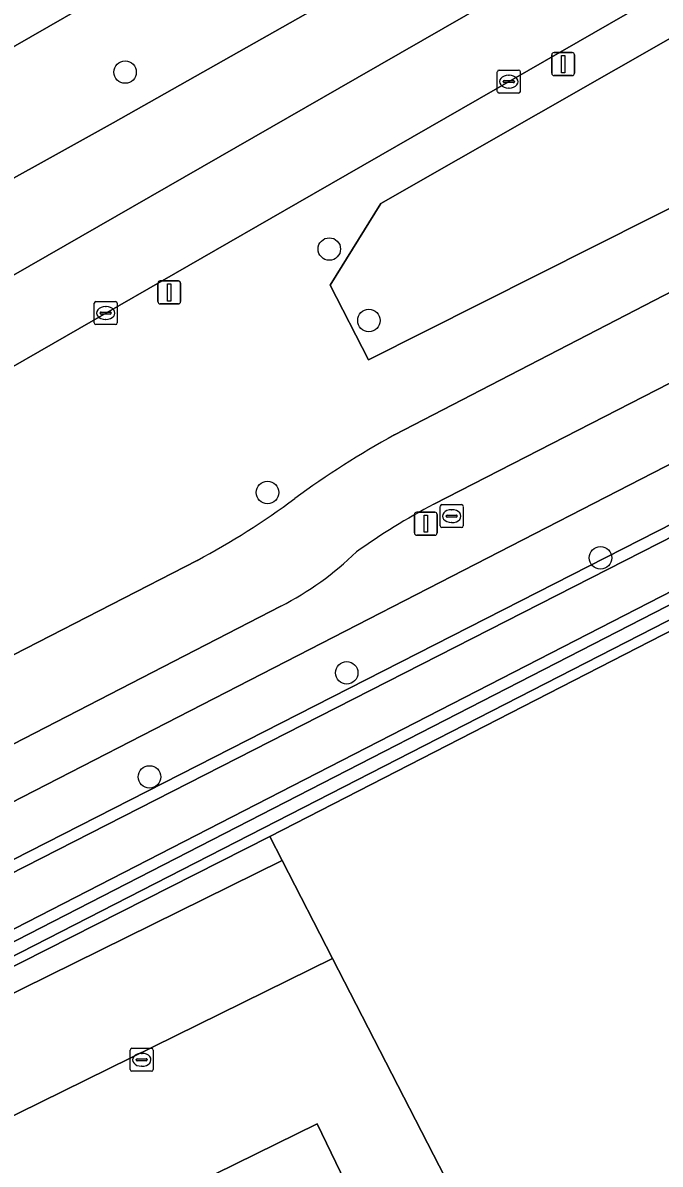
# Model space of a CAD drawing. Extents: x 158835 to 160077, y 386387 to 387778.
# Drawn here: x 159488.04 to 159515.77, y 387549.29 to 387598.95 of the extents above; entities that cross this region are included whole.
import ezdxf

# ---------------------------------------------------------------- set-up
doc = ezdxf.new("R2010")
doc.units = 0
for name, color, linetype in [('IMGEO_Berm_groen', 7, 'Continuous'), ('IMGEO_Boom', 7, 'Continuous'), ('IMGEO_Fietspad_gesloten', 7, 'Continuous'), ('IMGEO_Gemengd_bos', 7, 'Continuous'), ('IMGEO_Groenvoorziening', 7, 'Continuous'), ('IMGEO_Haag', 7, 'Continuous'), ('IMGEO_Hek', 7, 'Continuous'), ('IMGEO_Kolk', 7, 'Continuous'), ('IMGEO_Lichtmast', 7, 'Continuous'), ('IMGEO_Oever', 7, 'Continuous'), ('IMGEO_Parkeervlak_open', 7, 'Continuous'), ('IMGEO_Rijbaan_lokaal_gesloten', 7, 'Continuous'), ('IMGEO_Rioolput', 7, 'Continuous'), ('IMGEO_Terreindeel_zand', 7, 'Continuous'), ('IMGEO_Voetpad_open', 7, 'Continuous'), ('IMGEO_Waterloop', 7, 'Continuous')]:
    doc.layers.add(name, color=color, linetype=linetype)

msp = doc.modelspace()

# ---------------------------------------------------------------- linework, layer by layer
at = {"layer": 'IMGEO_Berm_groen'}
for points in [[(159484.616, 387590.525), (159491.966, 387594.608), (159500, 387599.141), (159509.12, 387604.303), (159536.501, 387620.082), (159564.989, 387636.503), (159592.075, 387652.016), (159605.669, 387659.921), (159611.779, 387669.224), (159608.596, 387667.392), (159500, 387605.03), (159400.111, 387547.668), (159348.838, 387518.271), (159346.397, 387516.871), (159340.075, 387507.414), (159340.565, 387507.696), (159368.681, 387523.867), (159391.796, 387537.146), (159420.095, 387553.312), (159452.497, 387572.007)], [(159503.082, 387584.294), (159501.414, 387587.532), (159503.616, 387591.096), (159613.199, 387653.642), (159621.997, 387657.91), (159624.93, 387657.776), (159624.797, 387654.843), (159621.064, 387648.841), (159613.332, 387641.106), (159603.17, 387635.008), (159586.751, 387626.374)]]:
    msp.add_lwpolyline(points, close=True, dxfattribs=at)
for points in [[(159630.328, 387658.634), (159619.535, 387659.764), (159610.869, 387654.796), (159500, 387591.121), (159481.022, 387580.222), (159476.97, 387565.991), (159495.624, 387575.566)], [(159504.213, 387581.024), (159538.562, 387598.788)]]:
    msp.add_lwpolyline(points, dxfattribs=at)
for centre, radius, start, end in [((159523.442, 387546.038), 39.922, 118.7933, 126.1934), ((159480.422, 387604.236), 32.451, 297.9346, 306.8136)]:
    msp.add_arc(centre, radius, start, end, dxfattribs=at)
at = {"layer": 'IMGEO_Boom'}
for centre in [(159492.486, 387596.811), (159501.374, 387589.112), (159503.097, 387586.004), (159498.682, 387578.519), (159513.174, 387575.678), (159502.131, 387570.672), (159493.55, 387566.142)]:
    msp.add_circle(centre, 0.489, dxfattribs=at)
at = {"layer": 'IMGEO_Fietspad_gesloten'}
for points in [[(159609.19, 387635.067), (159538.562, 387598.788), (159504.213, 387581.024)], [(159505.92, 387578.006), (159533.315, 387592.051), (159574.656, 387613.459), (159613.428, 387633.313)], [(159495.624, 387575.566), (159476.97, 387565.991), (159464.006, 387559.337), (159458.356, 387556.437), (159445.505, 387549.84), (159354.577, 387503.167), (159350.324, 387500.826), (159343.892, 387496.654), (159331.287, 387488.481), (159333.199, 387485.531), (159353.236, 387498.521), (159375.071, 387509.705), (159394.533, 387519.736), (159417.86, 387531.747), (159443.308, 387544.845), (159458.757, 387552.748), (159462.644, 387554.723), (159481.101, 387564.218), (159499.267, 387573.577)]]:
    msp.add_lwpolyline(points, dxfattribs=at)
for centre, radius, start, end in [((159523.442, 387546.038), 39.922, 118.7933, 126.1934), ((159480.422, 387604.236), 32.451, 297.9346, 306.8136), ((159519.386, 387552.347), 28.978, 117.691, 125.5183), ((159493.267, 387585.407), 13.265, 296.8932, 314.4194)]:
    msp.add_arc(centre, radius, start, end, dxfattribs=at)
at = {"layer": 'IMGEO_Gemengd_bos'}
msp.add_lwpolyline([(159586.751, 387626.374), (159603.17, 387635.008), (159613.332, 387641.106), (159621.064, 387648.841), (159624.797, 387654.843), (159624.93, 387657.776), (159621.997, 387657.91), (159613.199, 387653.642), (159503.616, 387591.096), (159501.414, 387587.532), (159503.082, 387584.294)], close=True, dxfattribs=at)
at = {"layer": 'IMGEO_Groenvoorziening'}
for points in [[(159470.092, 387553.611), (159500, 387568.857), (159648.212, 387644.409), (159652.54, 387646.615)], [(159653.025, 387643.901), (159500, 387565.32)], [(159611.963, 387628.974), (159610.094, 387627.995), (159554.121, 387599.247), (159500, 387571.43), (159467.697, 387554.827), (159470.373, 387549.515), (159558.805, 387594.811), (159559, 387594.42), (159561.529, 387595.72), (159568.688, 387599.413), (159653.468, 387643.142)], [(159500, 387565.32), (159470.735, 387550.292), (159469.656, 387551.974)]]:
    msp.add_lwpolyline(points, dxfattribs=at)
msp.add_lwpolyline([(159559, 387594.42), (159558.805, 387594.811), (159470.373, 387549.515), (159470.483, 387549.296), (159470.657, 387549.381), (159470.687, 387549.323), (159498.782, 387563.555), (159553.941, 387591.843), (159556.167, 387592.963)], close=True, dxfattribs=at)
at = {"layer": 'IMGEO_Haag'}
msp.add_lwpolyline([(159559, 387594.42), (159558.805, 387594.811), (159470.373, 387549.515), (159470.483, 387549.296), (159470.657, 387549.381), (159470.687, 387549.323), (159498.782, 387563.555), (159553.941, 387591.843), (159556.167, 387592.963)], close=True, dxfattribs=at)
at = {"layer": 'IMGEO_Hek'}
for points in [[(159498.782, 387563.555), (159553.941, 387591.843)], [(159470.687, 387549.323), (159498.782, 387563.555)], [(159498.782, 387563.555), (159499.318, 387562.512)], [(159499.318, 387562.512), (159501.512, 387558.248)], [(159501.512, 387558.248), (159511.586, 387538.67)]]:
    msp.add_lwpolyline(points, dxfattribs=at)
at = {"layer": 'IMGEO_Kolk'}
for p, q in [((159508.686, 387595.969), (159508.686, 387596.821)), ((159508.761, 387596.895), (159509.613, 387596.895)), ((159509.687, 387596.821), (159509.687, 387595.969)), ((159508.945, 387596.389), (159508.945, 387596.401)), ((159509.383, 387596.352), (159508.985, 387596.352)), ((159508.988, 387596.438), (159509.386, 387596.438)), ((159509.174, 387596.675), (159509.199, 387596.675)), ((159509.429, 387596.401), (159509.429, 387596.389)), ((159509.613, 387595.895), (159508.761, 387595.895)), ((159509.197, 387596.115), (159509.172, 387596.115)), ((159491.143, 387585.899), (159491.143, 387586.751)), ((159491.218, 387586.825), (159492.07, 387586.825)), ((159491.445, 387586.368), (159491.843, 387586.368)), ((159491.631, 387586.605), (159491.656, 387586.605)), ((159492.144, 387586.751), (159492.144, 387585.899)), ((159491.402, 387586.319), (159491.402, 387586.331)), ((159491.84, 387586.282), (159491.442, 387586.282)), ((159491.654, 387586.045), (159491.629, 387586.045)), ((159491.886, 387586.331), (159491.886, 387586.319)), ((159492.07, 387585.825), (159491.218, 387585.825)), ((159492.71, 387553.408), (159492.71, 387554.26)), ((159492.785, 387554.334), (159493.637, 387554.334)), ((159493.198, 387554.114), (159493.223, 387554.114)), ((159493.711, 387554.26), (159493.711, 387553.408)), ((159492.969, 387553.828), (159492.969, 387553.84)), ((159493.407, 387553.791), (159493.009, 387553.791)), ((159493.012, 387553.877), (159493.41, 387553.877)), ((159493.453, 387553.84), (159493.453, 387553.828)), ((159493.637, 387553.334), (159492.785, 387553.334)), ((159493.221, 387553.554), (159493.196, 387553.554))]:
    msp.add_line(p, q, dxfattribs=at)
for points in [[(159508.686, 387595.969), (159508.686, 387596.821)], [(159508.761, 387596.895), (159509.613, 387596.895)], [(159509.687, 387596.821), (159509.687, 387595.969)], [(159509.613, 387595.895), (159508.761, 387595.895)], [(159491.143, 387585.899), (159491.143, 387586.751)], [(159491.218, 387586.825), (159492.07, 387586.825)], [(159492.144, 387586.751), (159492.144, 387585.899)], [(159492.07, 387585.825), (159491.218, 387585.825)], [(159492.71, 387553.408), (159492.71, 387554.26)], [(159492.785, 387554.334), (159493.637, 387554.334)], [(159493.711, 387554.26), (159493.711, 387553.408)], [(159493.637, 387553.334), (159492.785, 387553.334)]]:
    msp.add_lwpolyline(points, dxfattribs=at)
for centre, radius, start, end in [((159508.763, 387596.819), 0.0765, 91.552, 178.448), ((159508.763, 387596.819), 0.0765, 91.552, 178.448), ((159509.611, 387596.819), 0.0765, 1.552, 88.448), ((159509.611, 387596.819), 0.0765, 1.552, 88.448), ((159508.985, 387596.398), 0.0403, 85.8775, 175.7526), ((159508.982, 387596.388), 0.0366, 178.938, 274.7102), ((159509.386, 387596.395), 0.043, 264.8664, 352.4533), ((159509.39, 387596.4), 0.0386, 1.7309, 96.639), ((159508.763, 387595.971), 0.0765, 181.552, 268.448), ((159508.763, 387595.971), 0.0765, 181.552, 268.448), ((159509.611, 387595.971), 0.0765, 271.552, 358.448), ((159509.611, 387595.971), 0.0765, 271.552, 358.448), ((159491.22, 387586.749), 0.0765, 91.552, 178.448), ((159491.22, 387586.749), 0.0765, 91.552, 178.448), ((159491.442, 387586.328), 0.0403, 85.8775, 175.7526), ((159491.847, 387586.33), 0.0386, 1.7309, 96.639), ((159492.068, 387586.749), 0.0765, 1.552, 88.448), ((159492.068, 387586.749), 0.0765, 1.552, 88.448), ((159491.22, 387585.901), 0.0765, 181.552, 268.448), ((159491.22, 387585.901), 0.0765, 181.552, 268.448), ((159491.439, 387586.318), 0.0366, 178.938, 274.7102), ((159491.843, 387586.325), 0.043, 264.8664, 352.4533), ((159492.068, 387585.901), 0.0765, 271.552, 358.448), ((159492.068, 387585.901), 0.0765, 271.552, 358.448), ((159492.787, 387554.258), 0.0765, 91.552, 178.448), ((159492.787, 387554.258), 0.0765, 91.552, 178.448), ((159493.635, 387554.258), 0.0765, 1.552, 88.448), ((159493.635, 387554.258), 0.0765, 1.552, 88.448), ((159493.009, 387553.837), 0.0403, 85.8775, 175.7526), ((159493.006, 387553.827), 0.0366, 178.938, 274.7102), ((159493.41, 387553.834), 0.043, 264.8664, 352.4533), ((159493.414, 387553.839), 0.0386, 1.7309, 96.639), ((159492.787, 387553.41), 0.0765, 181.552, 268.448), ((159492.787, 387553.41), 0.0765, 181.552, 268.448), ((159493.635, 387553.41), 0.0765, 271.552, 358.448), ((159493.635, 387553.41), 0.0765, 271.552, 358.448)]:
    msp.add_arc(centre, radius, start, end, dxfattribs=at)
for centre, major_axis, ratio, start_param, end_param in [((159509.173, 387596.395), (-0.387, 0.002), 0.722429, 4.712389, 7.853982), ((159509.198, 387596.395), (-0.39, 0.002), 0.717154, 1.570796, 4.712389), ((159491.63, 387586.325), (-0.387, 0.002), 0.722429, 4.712389, 7.853982), ((159491.655, 387586.325), (-0.39, 0.002), 0.717154, 1.570796, 4.712389), ((159493.197, 387553.834), (-0.387, 0.002), 0.722429, 4.712389, 7.853982), ((159493.222, 387553.834), (-0.39, 0.002), 0.717154, 1.570796, 4.712389)]:
    msp.add_ellipse(centre, major_axis=major_axis, ratio=ratio, start_param=start_param, end_param=end_param, dxfattribs=at)
at = {"layer": 'IMGEO_Lichtmast'}
for p, q in [((159511.054, 387596.759), (159511.054, 387597.559)), ((159511.054, 387597.559), (159511.054, 387596.759)), ((159511.154, 387597.659), (159511.944, 387597.659)), ((159511.944, 387597.659), (159511.154, 387597.659)), ((159512.044, 387597.559), (159512.044, 387596.759)), ((159512.044, 387596.759), (159512.044, 387597.559)), ((159511.944, 387596.659), (159511.154, 387596.659)), ((159511.154, 387596.659), (159511.944, 387596.659)), ((159493.914, 387586.823), (159493.914, 387587.623)), ((159493.914, 387587.623), (159493.914, 387586.823)), ((159494.014, 387587.723), (159494.804, 387587.723)), ((159494.804, 387587.723), (159494.014, 387587.723)), ((159494.904, 387587.623), (159494.904, 387586.823)), ((159494.904, 387586.823), (159494.904, 387587.623)), ((159494.804, 387586.723), (159494.014, 387586.723)), ((159494.014, 387586.723), (159494.804, 387586.723)), ((159505.076, 387576.76), (159505.076, 387577.56)), ((159505.076, 387577.56), (159505.076, 387576.76)), ((159505.176, 387577.66), (159505.966, 387577.66)), ((159505.966, 387577.66), (159505.176, 387577.66)), ((159506.066, 387577.56), (159506.066, 387576.76)), ((159506.066, 387576.76), (159506.066, 387577.56)), ((159505.966, 387576.66), (159505.176, 387576.66)), ((159505.176, 387576.66), (159505.966, 387576.66))]:
    msp.add_line(p, q, dxfattribs=at)
for points in [[(159511.474, 387597.534), (159511.624, 387597.534), (159511.624, 387596.784), (159511.474, 387596.784), (159511.474, 387597.534)], [(159494.334, 387587.598), (159494.484, 387587.598), (159494.484, 387586.848), (159494.334, 387586.848), (159494.334, 387587.598)], [(159505.496, 387577.535), (159505.646, 387577.535), (159505.646, 387576.785), (159505.496, 387576.785), (159505.496, 387577.535)]]:
    msp.add_lwpolyline(points, dxfattribs=at)
for centre, start, end in [((159511.154, 387597.559), 90, 180), ((159511.154, 387597.559), 90, 180), ((159511.944, 387597.559), 0, 90), ((159511.944, 387597.559), 360, 90), ((159511.154, 387596.759), 180, 270), ((159511.154, 387596.759), 180, 270), ((159511.944, 387596.759), 270, 0), ((159511.944, 387596.759), 270, 0), ((159494.014, 387587.623), 90, 180), ((159494.014, 387587.623), 90, 180), ((159494.804, 387587.623), 0, 90), ((159494.804, 387587.623), 360, 90), ((159494.014, 387586.823), 180, 270), ((159494.014, 387586.823), 180, 270), ((159494.804, 387586.823), 270, 0), ((159494.804, 387586.823), 270, 0), ((159505.176, 387577.56), 90, 180), ((159505.176, 387577.56), 90, 180), ((159505.966, 387577.56), 0, 90), ((159505.966, 387577.56), 360, 90), ((159505.176, 387576.76), 180, 270), ((159505.176, 387576.76), 180, 270), ((159505.966, 387576.76), 270, 0), ((159505.966, 387576.76), 270, 0)]:
    msp.add_arc(centre, 0.1, start, end, dxfattribs=at)
at = {"layer": 'IMGEO_Oever'}
for points in [[(159652.54, 387646.615), (159648.212, 387644.409), (159500, 387568.857), (159470.092, 387553.611)], [(159470.38, 387553.201), (159500.225, 387568.415), (159648.437, 387643.967), (159652.731, 387646.156), (159653.213, 387646.313), (159653.711, 387646.385), (159654.214, 387646.372), (159654.531, 387646.31), (159661.853, 387633.854)], [(159661.853, 387633.854), (159681.904, 387594.156), (159687.357, 387583.341), (159686.462, 387582.871), (159685.823, 387582.536), (159654.718, 387643.816), (159654.568, 387644.012), (159654.393, 387644.177), (159654.193, 387644.311), (159653.974, 387644.412), (159653.742, 387644.476), (159653.503, 387644.501), (159653.262, 387644.488), (159653.027, 387644.436), (159652.819, 387644.353), (159499.773, 387565.761), (159470.909, 387550.939), (159470.11, 387552.184)], [(159500, 387565.32), (159653.025, 387643.901)], [(159469.656, 387551.974), (159470.735, 387550.292), (159500, 387565.32)]]:
    msp.add_lwpolyline(points, dxfattribs=at)
at = {"layer": 'IMGEO_Parkeervlak_open'}
for points in [[(159499.318, 387562.512), (159471.06, 387548.572), (159471.937, 387546.813), (159473.192, 387544.297), (159501.512, 387558.248)], [(159480.711, 387529.084), (159505.547, 387541.32), (159500.848, 387551.053), (159475.907, 387538.787)]]:
    msp.add_lwpolyline(points, close=True, dxfattribs=at)
for points in [[(159480.901, 387523.515), (159503.727, 387534.739), (159503.679, 387534.837), (159511.586, 387538.67), (159501.512, 387558.248), (159473.192, 387544.297), (159473.374, 387543.926), (159473.222, 387543.852)], [(159475.553, 387539.089), (159475.72, 387539.159), (159475.907, 387538.787), (159500.848, 387551.053), (159505.547, 387541.32), (159480.711, 387529.084), (159480.876, 387528.743), (159480.706, 387528.661)]]:
    msp.add_lwpolyline(points, dxfattribs=at)
at = {"layer": 'IMGEO_Rijbaan_lokaal_gesloten'}
for points in [[(159319.548, 387502.474), (159320.015, 387501.661), (159323.464, 387503.646), (159324.69, 387504.422), (159346.397, 387516.871), (159348.838, 387518.271), (159400.111, 387547.668), (159500, 387605.03), (159608.596, 387667.392), (159611.779, 387669.224), (159624.786, 387676.71), (159626, 387677.418), (159624.962, 387679.028), (159492.495, 387602.633)], [(159451.087, 387563.013), (159453.798, 387564.569), (159459.34, 387567.769), (159481.022, 387580.222), (159500, 387591.121), (159610.869, 387654.796), (159619.535, 387659.764), (159629.369, 387665.403), (159632.157, 387666.924), (159630.4, 387669.945), (159559.707, 387629.338), (159502.587, 387596.557), (159414.781, 387546.166), (159353.407, 387510.877), (159323.789, 387493.947), (159325.199, 387490.656), (159328.94, 387492.796), (159330.724, 387493.862), (159341.309, 387500), (159350.431, 387505.236), (159432.115, 387552.123)]]:
    msp.add_lwpolyline(points, close=True, dxfattribs=at)
msp.add_lwpolyline([(159353.407, 387510.877), (159414.781, 387546.166), (159502.587, 387596.557), (159559.707, 387629.338), (159630.4, 387669.945), (159628.551, 387673.124), (159627.317, 387672.429), (159615.942, 387665.895), (159605.669, 387659.921), (159592.075, 387652.016), (159564.989, 387636.503), (159536.501, 387620.082), (159509.12, 387604.303), (159500, 387599.141), (159491.966, 387594.608), (159484.616, 387590.525), (159452.497, 387572.007), (159420.095, 387553.312), (159391.796, 387537.146)], dxfattribs=at)
at = {"layer": 'IMGEO_Rioolput'}
for p, q in [((159506.199, 387577.064), (159506.199, 387577.916)), ((159506.274, 387577.99), (159507.126, 387577.99)), ((159507.2, 387577.916), (159507.2, 387577.064)), ((159506.458, 387577.484), (159506.458, 387577.496)), ((159506.896, 387577.447), (159506.498, 387577.447)), ((159506.501, 387577.533), (159506.899, 387577.533)), ((159506.687, 387577.77), (159506.712, 387577.77)), ((159506.942, 387577.496), (159506.942, 387577.484)), ((159507.126, 387576.99), (159506.274, 387576.99)), ((159506.71, 387577.21), (159506.685, 387577.21))]:
    msp.add_line(p, q, dxfattribs=at)
for points in [[(159506.199, 387577.064), (159506.199, 387577.916)], [(159506.274, 387577.99), (159507.126, 387577.99)], [(159507.2, 387577.916), (159507.2, 387577.064)], [(159507.126, 387576.99), (159506.274, 387576.99)]]:
    msp.add_lwpolyline(points, dxfattribs=at)
for centre, radius, start, end in [((159506.276, 387577.914), 0.0765, 91.552, 178.448), ((159506.276, 387577.914), 0.0765, 91.552, 178.448), ((159507.124, 387577.914), 0.0765, 1.552, 88.448), ((159507.124, 387577.914), 0.0765, 1.552, 88.448), ((159506.498, 387577.493), 0.0403, 85.8775, 175.7526), ((159506.495, 387577.483), 0.0366, 178.938, 274.7102), ((159506.899, 387577.49), 0.043, 264.8664, 352.4533), ((159506.903, 387577.495), 0.0386, 1.7309, 96.639), ((159506.276, 387577.066), 0.0765, 181.552, 268.448), ((159506.276, 387577.066), 0.0765, 181.552, 268.448), ((159507.124, 387577.066), 0.0765, 271.552, 358.448), ((159507.124, 387577.066), 0.0765, 271.552, 358.448)]:
    msp.add_arc(centre, radius, start, end, dxfattribs=at)
for centre, major_axis, ratio, start_param, end_param in [((159506.686, 387577.49), (-0.387, 0.002), 0.722429, 4.712389, 7.853982), ((159506.711, 387577.49), (-0.39, 0.002), 0.717154, 1.570796, 4.712389)]:
    msp.add_ellipse(centre, major_axis=major_axis, ratio=ratio, start_param=start_param, end_param=end_param, dxfattribs=at)
at = {"layer": 'IMGEO_Terreindeel_zand'}
msp.add_lwpolyline([(159558.225, 387583.524), (159555.832, 387588.157), (159558.056, 387589.288), (159557.948, 387589.501), (159556.167, 387592.963), (159553.941, 387591.843), (159498.782, 387563.555), (159499.318, 387562.512), (159501.512, 387558.248), (159511.586, 387538.67), (159512.508, 387536.878), (159516.454, 387529.21), (159517.557, 387529.777), (159570.206, 387556.855), (159571.298, 387557.416), (159571.624, 387557.584)], close=True, dxfattribs=at)
at = {"layer": 'IMGEO_Voetpad_open'}
for points in [[(159613.428, 387633.313), (159574.656, 387613.459), (159533.315, 387592.051), (159505.92, 387578.006)], [(159461.771, 387551.782), (159467.697, 387554.827), (159500, 387571.43), (159554.121, 387599.247), (159610.094, 387627.995), (159611.963, 387628.974)], [(159499.267, 387573.577), (159481.101, 387564.218), (159462.644, 387554.723), (159458.757, 387552.748), (159443.308, 387544.845), (159417.86, 387531.747), (159394.533, 387519.736), (159375.071, 387509.705), (159353.236, 387498.521), (159333.199, 387485.531), (159331.183, 387484.224)]]:
    msp.add_lwpolyline(points, dxfattribs=at)
msp.add_lwpolyline([(159471.06, 387548.572), (159499.318, 387562.512), (159498.782, 387563.555), (159470.687, 387549.323)], close=True, dxfattribs=at)
for centre, radius, start, end in [((159519.386, 387552.347), 28.978, 117.691, 125.5183), ((159493.267, 387585.407), 13.265, 296.8932, 314.4194)]:
    msp.add_arc(centre, radius, start, end, dxfattribs=at)
at = {"layer": 'IMGEO_Waterloop'}
for points in [[(159661.853, 387633.854), (159654.531, 387646.31), (159654.214, 387646.372), (159653.711, 387646.385), (159653.213, 387646.313), (159652.731, 387646.156), (159648.437, 387643.967), (159500.225, 387568.415), (159470.38, 387553.201)], [(159470.11, 387552.184), (159470.909, 387550.939), (159499.773, 387565.761), (159652.819, 387644.353), (159653.027, 387644.436), (159653.262, 387644.488), (159653.503, 387644.501), (159653.742, 387644.476), (159653.974, 387644.412), (159654.193, 387644.311), (159654.393, 387644.177), (159654.568, 387644.012), (159654.718, 387643.816), (159685.823, 387582.536), (159686.462, 387582.871), (159687.357, 387583.341), (159681.904, 387594.156), (159661.853, 387633.854)]]:
    msp.add_lwpolyline(points, dxfattribs=at)

doc.saveas('drawing.dxf')
